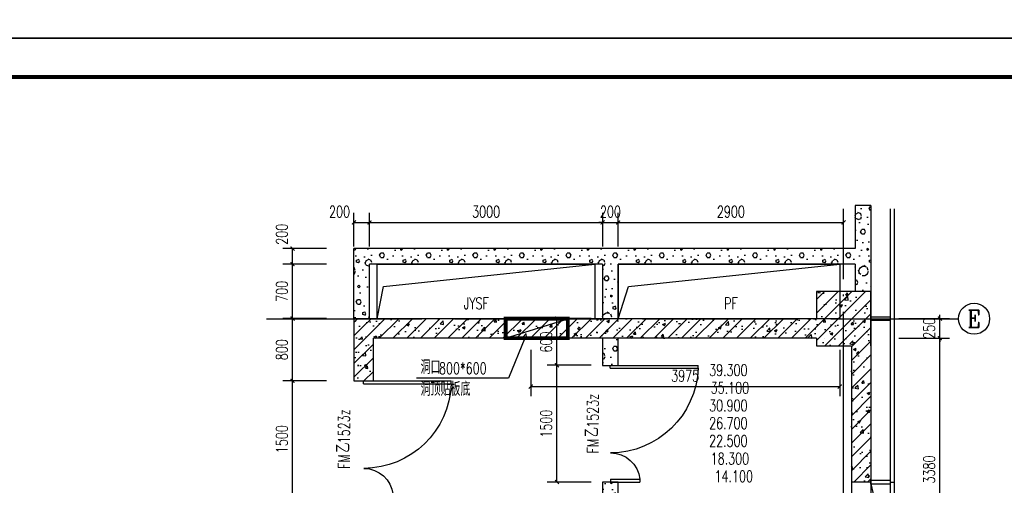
# Model space of a CAD drawing. Extents: x 797781 to 1255204, y 21234 to 1024248.
# Tile 1008 of 1056: x 1160782 to 1173449, y 671016 to 677001. Entities that reach past the tile are written whole.
import ezdxf
from ezdxf.enums import TextEntityAlignment as Align

# ---------------------------------------------------------------- set-up
doc = ezdxf.new("R2010")
doc.units = 0
doc.header["$LTSCALE"] = 1000
doc.header["$MEASUREMENT"] = 0
doc.linetypes.add('230303生产综合楼-平面图_t8$0$DOTE', pattern=[2.42, 2, -0.2, 0.02, -0.2])
for name, color, linetype in [('230303生产综合楼-平面图_t8$0$3T_WOOD', 21, 'Continuous'), ('230303生产综合楼-平面图_t8$0$AXIS', 3, 'Continuous'), ('230303生产综合楼-平面图_t8$0$AXIS_TEXT', 7, 'Continuous'), ('230303生产综合楼-平面图_t8$0$COLUMN', 40, 'Continuous'), ('230303生产综合楼-平面图_t8$0$CURTWALL', 4, 'Continuous'), ('230303生产综合楼-平面图_t8$0$DIM_LEAD', 3, 'Continuous'), ('230303生产综合楼-平面图_t8$0$DOOR_FIRE', 4, 'Continuous'), ('230303生产综合楼-平面图_t8$0$DOOR_FIRE_TEXT', 7, 'Continuous'), ('230303生产综合楼-平面图_t8$0$DOTE', 1, '230303生产综合楼-平面图_t8$0$DOTE'), ('230303生产综合楼-平面图_t8$0$PUB_DIM', 3, 'Continuous'), ('230303生产综合楼-平面图_t8$0$PUB_HATCH', 8, 'Continuous'), ('230303生产综合楼-平面图_t8$0$PUB_TEXT', 7, 'Continuous'), ('230303生产综合楼-平面图_t8$0$STAIR', 2, 'Continuous'), ('230303生产综合楼-平面图_t8$0$WALL', 40, 'Continuous'), ('230303生产综合楼-平面图_t8$0$条件', 7, 'Continuous'), ('230303生产综合楼-平面图_t8$0$板洞', 6, 'Continuous'), ('230303生产综合楼-平面图_t8$0$通风', 7, 'Continuous'), ('AXIS_TEXT', 7, 'Continuous'), ('PUB_TITLE', 4, 'Continuous')]:
    doc.layers.add(name, color=color, linetype=linetype)
doc.styles.add('230303生产综合楼-平面图_t8$0$_TCH_AXIS', font='COMPLEX', dxfattribs={"bigfont": 'GBCBIG'})
doc.styles.add('230303生产综合楼-平面图_t8$0$_TCH_DIM', font='SIMPLEX', dxfattribs={"bigfont": 'GBCBIG'})
doc.styles.add('230303生产综合楼-平面图_T8$0$_TCH_DIM_T3', font='SIMPLEX', dxfattribs={"width": 0.705882, "bigfont": 'GBCBIG'})
doc.styles.add('230303生产综合楼-平面图_t8$0$_TCH_WINDOW', font='SIMPLEX', dxfattribs={"height": 3.5, "bigfont": 'GBCBIG'})
doc.styles.add('COMPLEX', font='COMPLEX')
doc.dimstyles.new('230303生产综合楼-平面图_T8$0$_TCH_ARCH&&50', dxfattribs={"dimtxt": 148.75, "dimasz": 50, "dimexe": 125, "dimexo": 150, "dimgap": 63.125, "dimtad": 1, "dimdec": 0, "dimzin": 0, "dimdsep": 46, "dimtxsty": '230303生产综合楼-平面图_T8$0$_TCH_DIM_T3', "dimblk": '230303生产综合楼-平面图_t8$0$_ArchTick', "dimcen": 0.09, "dimclrt": 7, "dimazin": 2, "dimtfac": 1, "dimtdec": 0, "dimtix": 1, "dimtmove": 2, "dimatfit": 3, "dimfxl": 1, "dimtolj": 1, "dimtzin": 0, "dimarcsym": 0})
pattern_1 = [(0, (177, -183), (300, 600), [0, -600]), (0, (-174, -264), (300, 600), [0, -600]), (0, (21, -270), (300, 600), [0, -600]), (0, (234, -93), (300, 600), [0, -600]), (0, (-15, -300), (300, 600), [0, -600]), (0, (294, 285), (300, 600), [0, -600]), (0, (111, 237), (300, 600), [0, -600]), (0, (207, 162), (300, 600), [0, -600]), (0, (-282, 150), (300, 600), [0, -600]), (0, (12, 123), (300, 600), [0, -600]), (0, (-102, -30), (300, 600), [0, -600]), (0, (-96, -255), (300, 600), [0, -600]), (0, (129, -279), (300, 600), [0, -600]), (0, (294, -15), (300, 600), [0, -600]), (0, (-267, -108), (300, 600), [0, -600]), (0, (-216, -6), (300, 600), [0, -600]), (0, (18, -48), (300, 600), [0, -600]), (0, (-66, -135), (300, 600), [0, -600]), (0, (-114, 63), (300, 600), [0, -600]), (0, (-39, 288), (300, 600), [0, -600]), (0, (-243, -234), (300, 600), [0, -600]), (0, (87, 165), (300, 600), [0, -600]), (0, (-192, 174), (300, 600), [0, -600]), (0, (-240, 252), (300, 600), [0, -600]), (130.601294, (257.143, 97.143), (-1499.9999834, 1800.0000079), [26.34155, -11037.111]), (18.434949, (214.29, 108.57), (1499.9999945, 599.9999956), [27.10524, -3767.6279]), (90, (214.3, 82.86), (300, 600), [25.71428, -1174.28565]), (161.565051, (240, 74.29), (-1500.0000076, 599.999955), [27.10524, -3767.6279]), (53.130102, (240, 74.29), (300.000001, 600), [28.57143, -2971.4285]), (135, (262.86, -231.43), (-300.000036, 599.99996), [24.24366, -1672.8126]), (45, (228.57, -231.43), (299.999998, 599.999998), [24.24366, -1672.8126]), (135, (245.71, -248.57), (-300.000036, 599.99996), [24.24366, -1672.8126]), (45, (245.71, -248.57), (299.999998, 599.999998), [24.24366, -1672.8126]), (116.56505, (-25.7, 171.43), (-5e-05, 1199.99997), [31.94383, -638.8765]), (180, (-40, 200), (-300, 600), [34.28572, -565.71425]), (63.43495, (-88.57, 171.43), (3e-06, 1200), [31.94383, -638.8765]), (116.56505, (-74.3, 142.86), (-5e-05, 1199.99997), [31.94383, -638.8765]), (0, (-74.3, 142.86), (300, 600), [34.28572, -565.71425]), (63.43495, (-40, 142.86), (3e-06, 1200), [31.94383, -638.8765]), (107.102728, (200, -31.429), (-899.9999656, 3000.00000484), [38.86135, -16282.9025]), (143.972626, (188.57, 5.714), (-5699.9999277, 4199.9999952), [38.86135, -8122.02]), (180, (157.14, 28.6), (-300, 600), [37.14286, -562.8571]), (36.0273733, (88.57, 5.714), (5699.9999579, 4199.9999547), [38.86135, -8122.02]), (71.565051, (77.14, -28.57), (900.0000046, 2999.999995), [36.14032, -3758.5928]), (107.102728, (88.571, -65.714), (-899.9999656, 3000.00000484), [38.86135, -16282.9025]), (143.972626, (120, -88.57), (-5699.9999277, 4199.9999952), [38.86135, -8122.02]), (0, (120, -88.6), (300, 600), [37.14286, -562.8571]), (36.0273733, (157.143, -88.57), (5699.9999579, 4199.9999547), [38.86135, -8122.02]), (71.565051, (188.57, -65.71), (900.0000046, 2999.999995), [36.14032, -3758.5928]), (150.255118, (205.714, 248.57), (-900.000002, 599.9999926), [23.03502, -4814.3196]), (90, (185.7, 237.14), (300, 600), [22.85714, -1177.14275]), (29.744881, (185.714, 237.14), (900.0000005, 599.999997), [23.03502, -4814.3196]), (116.56505, (65.7, -177.14), (-5e-05, 1199.99997), [31.94383, -638.8765]), (168.690067, (51.43, -148.57), (-2700.000002, 599.999985), [29.13725, -6089.6855]), (41.185925, (0, -162.857), (7499.99995456, 6599.9999423), [30.37184, -12725.802]), (90, (0, -191.43), (300, 600), [28.57143, -1171.4285]), (138.814074, (22.857, -211.429), (-7499.9998667, 6600.00004204), [30.37184, -12725.802]), (16.6992442, (22.857, -211.429), (9899.9999255, 2999.9999686), [29.82945, -12498.5375]), (60.945396, (51.43, -202.857), (299.9999992, 599.9999947), [29.41609, -12325.3395]), (109.983106, (-185.714, 74.286), (-1500.00000565, 4199.9999889), [33.442, -14012.1975]), (155.556045, (-197.143, 105.714), (-3900.00001487, 1799.9999626), [34.52299, -14465.1315]), (24.4439547, (-260, 105.714), (3900.00000195, 1799.99999134), [34.52299, -14465.1315]), (70.0168934, (-271.429, 74.286), (1500.0000045, 4199.9999896), [33.442, -14012.1975]), (109.983106, (-260, 42.857), (-1500.00000565, 4199.9999889), [33.442, -14012.1975]), (160.016893, (-228.57, 31.43), (-1500.0000009, 599.9999727), [33.442, -6989.3775]), (19.9831065, (-228.57, 31.43), (1499.9999918, 599.999999), [33.442, -6989.3775]), (70.0168934, (-197.143, 42.857), (1500.0000045, 4199.9999896), [33.442, -14012.1975]), (122.005383, (37.14, 20), (-300.0000403, 599.9999694), [26.95423, -5633.434]), (18.434949, (-2.86, 34.29), (1499.9999945, 599.9999956), [27.10524, -3767.6279]), (90, (-2.86, 8.57), (300, 600), [25.71428, -1174.28565]), (161.565051, (22.86, 0), (-1500.0000076, 599.999955), [27.10524, -3767.6279]), (54.4623222, (22.857, 0), (2099.999997, 2999.9999955), [24.57807, -10298.2115]), (116.56505, (-137.14, -125.7), (-5e-05, 1199.99997), [31.94383, -638.8765]), (180, (-151.4, -97.14), (-300, 600), [31.42857, -568.5714]), (59.0362434, (-200, -125.714), (300.000001, 599.999997), [33.31973, -6963.822]), (120.963756, (-182.857, -154.286), (-300.000041, 599.9999724), [33.31973, -6963.822]), (0, (-182.86, -154.3), (300, 600), [31.42857, -568.5714]), (63.43495, (-151.43, -154.3), (3e-06, 1200), [31.94383, -638.8765])]
pattern_2 = [(45, (0, 0), (-88.388348, 88.388348), []), (50, (0, 0), (358.63009, -31.37607), [37.5, -412.5]), (355, (0, 0), (-69.37567, 376.09607), [30, -330]), (100.4514, (29.9, -2.6), (289.25469, 344.71977), [31.870095, -350.57106]), (46.1842, (0, 100), (533.62052, -82.7595), [56.25, -618.75]), (96.6356, (44.47, 93.1), (467.33135, 487.05894), [47.80514, -525.8565]), (351.1842, (0, 100), (467.33097, 487.0593), [45, -495]), (21, (50, 75), (298.453526, -201.309445), [37.5, -412.5]), (326, (50, 75), (121.65767, 362.57502), [30, -330]), (71.4514, (74.87, 58.22), (420.11131, 161.26525), [31.870095, -350.57106]), (37.5, (0, 0), (6.079928, 166.446927), [0, -326, 0, -335, 0, -331.25]), (7.5, (0, 0), (131.534769, 197.205856), [0, -191, 0, -318.5, 0, -126.25]), (327.5, (-111.5, 0), (266.911218, -11.277436), [0, -125, 0, -390, 0, -517.5]), (317.5, (-161.5, 0), (291.593085, 50.05249), [0, -162.5, 0, -259, 0, -367.5])]

# ---------------------------------------------------------------- blocks, each defined once
blk = doc.blocks.new('230303生产综合楼-平面图_t8$0$212')
at = {"layer": '230303生产综合楼-平面图_t8$0$3T_WOOD'}
for points in [[(593636, -21454), (593586, -21454)], [(593636, -21454), (593586, -21454)], [(593636, -23554), (593586, -23554)], [(593636, -23554), (593586, -23554)], [(593636, -25654), (593586, -25654)], [(593636, -25654), (593586, -25654)], [(593636, -27754), (593586, -27754)], [(593636, -29854), (593586, -29854)], [(593636, -29854), (593586, -29854)]]:
    blk.add_lwpolyline(points, dxfattribs=at)
for points in [[(593636, -21429), (593636, -21479), (593886, -21479), (593886, -21429)], [(593636, -23529), (593636, -23579), (593886, -23579), (593886, -23529)], [(593636, -25629), (593636, -25679), (593886, -25679), (593886, -25629)], [(593636, -27729), (593636, -27779), (593886, -27779), (593886, -27729)], [(593636, -29829), (593636, -29879), (593886, -29879), (593886, -29829)]]:
    blk.add_lwpolyline(points, close=True, dxfattribs=at)
blk = doc.blocks.new('230303生产综合楼-平面图_t8$0$_ArchTick')
at = {"color": 0, "linetype": 'ByBlock', "const_width": 0.3}
blk.add_lwpolyline([(-0.5, -0.5), (0.5, 0.5)], dxfattribs=at)
blk = doc.blocks.new('*D3326')
at = {"layer": '230303生产综合楼-平面图_t8$0$PUB_DIM', "color": 0, "lineweight": -2, "transparency": 16777216}
for p, q in [((1167357, 672758), (1167357, 672160)), ((1171332, 672758), (1171332, 672160)), ((1167357, 672285), (1171332, 672285))]:
    blk.add_line(p, q, dxfattribs=at)
at = {"layer": 'Defpoints', "color": 0, "transparency": 16777216}
for p in [(1167357, 672908), (1171332, 672908), (1171332, 672285)]:
    blk.add_point(p, dxfattribs=at)
at = {"layer": '230303生产综合楼-平面图_t8$0$PUB_DIM', "color": 0, "lineweight": -2, "transparency": 16777216, "xscale": 50, "yscale": 50, "zscale": 50, "rotation": 180}
blk.add_blockref('230303生产综合楼-平面图_t8$0$_ArchTick', (1167357, 672285), dxfattribs=at)
at = {"layer": '230303生产综合楼-平面图_t8$0$PUB_DIM', "color": 0, "lineweight": -2, "transparency": 16777216, "xscale": 50, "yscale": 50, "zscale": 50}
blk.add_blockref('230303生产综合楼-平面图_t8$0$_ArchTick', (1171332, 672285), dxfattribs=at)
at = {"layer": '230303生产综合楼-平面图_t8$0$PUB_DIM', "color": 7, "transparency": 16777216, "insert": (1169344, 672423), "char_height": 148.8, "attachment_point": 5, "style": '230303生产综合楼-平面图_T8$0$_TCH_DIM_T3'}
blk.add_mtext('\\A1;3975', dxfattribs=at)
blk = doc.blocks.new('*D3374')
at = {"layer": '230303生产综合楼-平面图_t8$0$PUB_DIM', "color": 0, "lineweight": -2, "transparency": 16777216}
for p, q in [((1165082, 674086), (1165082, 674519)), ((1165282, 674086), (1165282, 674519)), ((1165082, 674394), (1165282, 674394))]:
    blk.add_line(p, q, dxfattribs=at)
at = {"layer": 'Defpoints', "color": 0, "transparency": 16777216}
for p in [(1165282, 674394), (1165082, 673936), (1165282, 673936)]:
    blk.add_point(p, dxfattribs=at)
at = {"layer": '230303生产综合楼-平面图_t8$0$PUB_DIM', "color": 0, "lineweight": -2, "transparency": 16777216, "xscale": 50, "yscale": 50, "zscale": 50, "rotation": 180}
blk.add_blockref('230303生产综合楼-平面图_t8$0$_ArchTick', (1165082, 674394), dxfattribs=at)
at = {"layer": '230303生产综合楼-平面图_t8$0$PUB_DIM', "color": 0, "lineweight": -2, "transparency": 16777216, "xscale": 50, "yscale": 50, "zscale": 50}
blk.add_blockref('230303生产综合楼-平面图_t8$0$_ArchTick', (1165282, 674394), dxfattribs=at)
at = {"layer": '230303生产综合楼-平面图_t8$0$PUB_DIM', "color": 7, "transparency": 16777216, "insert": (1164897, 674532), "char_height": 148.8, "attachment_point": 5, "style": '230303生产综合楼-平面图_T8$0$_TCH_DIM_T3'}
blk.add_mtext('\\A1;200', dxfattribs=at)
blk = doc.blocks.new('*D3375')
at = {"layer": '230303生产综合楼-平面图_t8$0$PUB_DIM', "color": 0, "lineweight": -2, "transparency": 16777216}
for p, q in [((1165282, 674086), (1165282, 674519)), ((1168282, 674086), (1168282, 674519)), ((1165282, 674394), (1168282, 674394))]:
    blk.add_line(p, q, dxfattribs=at)
at = {"layer": 'Defpoints', "color": 0, "transparency": 16777216}
for p in [(1168282, 674394), (1165282, 673936), (1168282, 673936)]:
    blk.add_point(p, dxfattribs=at)
at = {"layer": '230303生产综合楼-平面图_t8$0$PUB_DIM', "color": 0, "lineweight": -2, "transparency": 16777216, "xscale": 50, "yscale": 50, "zscale": 50, "rotation": 180}
blk.add_blockref('230303生产综合楼-平面图_t8$0$_ArchTick', (1165282, 674394), dxfattribs=at)
at = {"layer": '230303生产综合楼-平面图_t8$0$PUB_DIM', "color": 0, "lineweight": -2, "transparency": 16777216, "xscale": 50, "yscale": 50, "zscale": 50}
blk.add_blockref('230303生产综合楼-平面图_t8$0$_ArchTick', (1168282, 674394), dxfattribs=at)
at = {"layer": '230303生产综合楼-平面图_t8$0$PUB_DIM', "color": 7, "transparency": 16777216, "insert": (1166782, 674532), "char_height": 148.8, "attachment_point": 5, "style": '230303生产综合楼-平面图_T8$0$_TCH_DIM_T3'}
blk.add_mtext('\\A1;3000', dxfattribs=at)
blk = doc.blocks.new('*D3376')
at = {"layer": '230303生产综合楼-平面图_t8$0$PUB_DIM', "color": 0, "lineweight": -2, "transparency": 16777216}
for p, q in [((1168282, 674086), (1168282, 674519)), ((1168482, 674086), (1168482, 674519)), ((1168282, 674394), (1168232, 674394)), ((1168282, 674394), (1168482, 674394)), ((1168482, 674394), (1168532, 674394))]:
    blk.add_line(p, q, dxfattribs=at)
at = {"layer": 'Defpoints', "color": 0, "transparency": 16777216}
for p in [(1168482, 674394), (1168282, 673936), (1168482, 673936)]:
    blk.add_point(p, dxfattribs=at)
at = {"layer": '230303生产综合楼-平面图_t8$0$PUB_DIM', "color": 0, "lineweight": -2, "transparency": 16777216, "xscale": 50, "yscale": 50, "zscale": 50}
blk.add_blockref('230303生产综合楼-平面图_t8$0$_ArchTick', (1168282, 674394), dxfattribs=at)
at = {"layer": '230303生产综合楼-平面图_t8$0$PUB_DIM', "color": 0, "lineweight": -2, "transparency": 16777216, "xscale": 50, "yscale": 50, "zscale": 50, "rotation": 180}
blk.add_blockref('230303生产综合楼-平面图_t8$0$_ArchTick', (1168482, 674394), dxfattribs=at)
at = {"layer": '230303生产综合楼-平面图_t8$0$PUB_DIM', "color": 7, "transparency": 16777216, "insert": (1168382, 674532), "char_height": 148.8, "attachment_point": 5, "style": '230303生产综合楼-平面图_T8$0$_TCH_DIM_T3'}
blk.add_mtext('\\A1;200', dxfattribs=at)
blk = doc.blocks.new('*D3377')
at = {"layer": '230303生产综合楼-平面图_t8$0$PUB_DIM', "color": 0, "lineweight": -2, "transparency": 16777216}
for p, q in [((1168482, 674086), (1168482, 674519)), ((1171382, 674086), (1171382, 674519)), ((1168482, 674394), (1171382, 674394))]:
    blk.add_line(p, q, dxfattribs=at)
at = {"layer": 'Defpoints', "color": 0, "transparency": 16777216}
for p in [(1171382, 674394), (1168482, 673936), (1171382, 673936)]:
    blk.add_point(p, dxfattribs=at)
at = {"layer": '230303生产综合楼-平面图_t8$0$PUB_DIM', "color": 0, "lineweight": -2, "transparency": 16777216, "xscale": 50, "yscale": 50, "zscale": 50, "rotation": 180}
blk.add_blockref('230303生产综合楼-平面图_t8$0$_ArchTick', (1168482, 674394), dxfattribs=at)
at = {"layer": '230303生产综合楼-平面图_t8$0$PUB_DIM', "color": 0, "lineweight": -2, "transparency": 16777216, "xscale": 50, "yscale": 50, "zscale": 50}
blk.add_blockref('230303生产综合楼-平面图_t8$0$_ArchTick', (1171382, 674394), dxfattribs=at)
at = {"layer": '230303生产综合楼-平面图_t8$0$PUB_DIM', "color": 7, "transparency": 16777216, "insert": (1169932, 674532), "char_height": 148.8, "attachment_point": 5, "style": '230303生产综合楼-平面图_T8$0$_TCH_DIM_T3'}
blk.add_mtext('\\A1;2900', dxfattribs=at)
blk = doc.blocks.new('*D3973')
at = {"layer": '230303生产综合楼-平面图_t8$0$PUB_DIM', "color": 0, "lineweight": -2, "transparency": 16777216}
for p, q in [((1168132, 672558), (1167568, 672558)), ((1167693, 671058), (1167693, 672558)), ((1168132, 671058), (1167568, 671058))]:
    blk.add_line(p, q, dxfattribs=at)
at = {"layer": 'Defpoints', "color": 0, "transparency": 16777216}
for p in [(1167693, 672558), (1168282, 672558), (1168282, 671058)]:
    blk.add_point(p, dxfattribs=at)
at = {"layer": '230303生产综合楼-平面图_t8$0$PUB_DIM', "color": 0, "lineweight": -2, "transparency": 16777216, "xscale": 50, "yscale": 50, "zscale": 50}
for p, rotation in [((1167693, 672558), 90), ((1167693, 671058), 270)]:
    blk.add_blockref('230303生产综合楼-平面图_t8$0$_ArchTick', p, dxfattribs=dict(at, rotation=rotation))
at = {"layer": '230303生产综合楼-平面图_t8$0$PUB_DIM', "color": 7, "transparency": 16777216, "insert": (1167555, 671808), "char_height": 148.8, "attachment_point": 5, "rotation": 90, "style": '230303生产综合楼-平面图_T8$0$_TCH_DIM_T3'}
blk.add_mtext('\\A1;1500', dxfattribs=at)
blk = doc.blocks.new('*D3974')
at = {"layer": '230303生产综合楼-平面图_t8$0$PUB_DIM', "color": 0, "lineweight": -2, "transparency": 16777216}
for p, q in [((1168132, 673158), (1167568, 673158)), ((1167693, 672558), (1167693, 673158)), ((1168132, 672558), (1167568, 672558))]:
    blk.add_line(p, q, dxfattribs=at)
at = {"layer": 'Defpoints', "color": 0, "transparency": 16777216}
for p in [(1167693, 673158), (1168282, 673158), (1168282, 672558)]:
    blk.add_point(p, dxfattribs=at)
at = {"layer": '230303生产综合楼-平面图_t8$0$PUB_DIM', "color": 0, "lineweight": -2, "transparency": 16777216, "xscale": 50, "yscale": 50, "zscale": 50}
for p, rotation in [((1167693, 673158), 90), ((1167693, 672558), 270)]:
    blk.add_blockref('230303生产综合楼-平面图_t8$0$_ArchTick', p, dxfattribs=dict(at, rotation=rotation))
at = {"layer": '230303生产综合楼-平面图_t8$0$PUB_DIM', "color": 7, "transparency": 16777216, "insert": (1167555, 672858), "char_height": 148.8, "attachment_point": 5, "rotation": 90, "style": '230303生产综合楼-平面图_T8$0$_TCH_DIM_T3'}
blk.add_mtext('\\A1;600', dxfattribs=at)
blk = doc.blocks.new('*D4040')
at = {"layer": '230303生产综合楼-平面图_t8$0$PUB_DIM', "color": 0, "lineweight": -2, "transparency": 16777216}
for p, q in [((1164731, 672358), (1164167, 672358)), ((1164292, 670858), (1164292, 672358)), ((1164731, 670858), (1164167, 670858))]:
    blk.add_line(p, q, dxfattribs=at)
at = {"layer": 'Defpoints', "color": 0, "transparency": 16777216}
for p in [(1164292, 672358), (1164881, 672358), (1164881, 670858)]:
    blk.add_point(p, dxfattribs=at)
at = {"layer": '230303生产综合楼-平面图_t8$0$PUB_DIM', "color": 0, "lineweight": -2, "transparency": 16777216, "xscale": 50, "yscale": 50, "zscale": 50}
for p, rotation in [((1164292, 672358), 90), ((1164292, 670858), 270)]:
    blk.add_blockref('230303生产综合楼-平面图_t8$0$_ArchTick', p, dxfattribs=dict(at, rotation=rotation))
at = {"layer": '230303生产综合楼-平面图_t8$0$PUB_DIM', "color": 7, "transparency": 16777216, "insert": (1164154, 671608), "char_height": 148.8, "attachment_point": 5, "rotation": 90, "style": '230303生产综合楼-平面图_T8$0$_TCH_DIM_T3'}
blk.add_mtext('\\A1;1500', dxfattribs=at)
blk = doc.blocks.new('*D4041')
at = {"layer": '230303生产综合楼-平面图_t8$0$PUB_DIM', "color": 0, "lineweight": -2, "transparency": 16777216}
for p, q in [((1164731, 673158), (1164167, 673158)), ((1164292, 672358), (1164292, 673158)), ((1164731, 672358), (1164167, 672358))]:
    blk.add_line(p, q, dxfattribs=at)
at = {"layer": 'Defpoints', "color": 0, "transparency": 16777216}
for p in [(1164292, 673158), (1164881, 673158), (1164881, 672358)]:
    blk.add_point(p, dxfattribs=at)
at = {"layer": '230303生产综合楼-平面图_t8$0$PUB_DIM', "color": 0, "lineweight": -2, "transparency": 16777216, "xscale": 50, "yscale": 50, "zscale": 50}
for p, rotation in [((1164292, 673158), 90), ((1164292, 672358), 270)]:
    blk.add_blockref('230303生产综合楼-平面图_t8$0$_ArchTick', p, dxfattribs=dict(at, rotation=rotation))
at = {"layer": '230303生产综合楼-平面图_t8$0$PUB_DIM', "color": 7, "transparency": 16777216, "insert": (1164154, 672758), "char_height": 148.8, "attachment_point": 5, "rotation": 90, "style": '230303生产综合楼-平面图_T8$0$_TCH_DIM_T3'}
blk.add_mtext('\\A1;800', dxfattribs=at)
blk = doc.blocks.new('*D4042')
at = {"layer": '230303生产综合楼-平面图_t8$0$PUB_DIM', "color": 0, "lineweight": -2, "transparency": 16777216}
for p, q in [((1164731, 673858), (1164167, 673858)), ((1164292, 673158), (1164292, 673858)), ((1164731, 673158), (1164167, 673158))]:
    blk.add_line(p, q, dxfattribs=at)
at = {"layer": 'Defpoints', "color": 0, "transparency": 16777216}
for p in [(1164292, 673858), (1164881, 673858), (1164881, 673158)]:
    blk.add_point(p, dxfattribs=at)
at = {"layer": '230303生产综合楼-平面图_t8$0$PUB_DIM', "color": 0, "lineweight": -2, "transparency": 16777216, "xscale": 50, "yscale": 50, "zscale": 50}
for p, rotation in [((1164292, 673858), 90), ((1164292, 673158), 270)]:
    blk.add_blockref('230303生产综合楼-平面图_t8$0$_ArchTick', p, dxfattribs=dict(at, rotation=rotation))
at = {"layer": '230303生产综合楼-平面图_t8$0$PUB_DIM', "color": 7, "transparency": 16777216, "insert": (1164154, 673508), "char_height": 148.8, "attachment_point": 5, "rotation": 90, "style": '230303生产综合楼-平面图_T8$0$_TCH_DIM_T3'}
blk.add_mtext('\\A1;700', dxfattribs=at)
blk = doc.blocks.new('*D4043')
at = {"layer": '230303生产综合楼-平面图_t8$0$PUB_DIM', "color": 0, "lineweight": -2, "transparency": 16777216}
for p, q in [((1164731, 674058), (1164167, 674058)), ((1164292, 673858), (1164292, 674058)), ((1164731, 673858), (1164167, 673858))]:
    blk.add_line(p, q, dxfattribs=at)
at = {"layer": 'Defpoints', "color": 0, "transparency": 16777216}
for p in [(1164292, 674058), (1164881, 674058), (1164881, 673858)]:
    blk.add_point(p, dxfattribs=at)
at = {"layer": '230303生产综合楼-平面图_t8$0$PUB_DIM', "color": 0, "lineweight": -2, "transparency": 16777216, "xscale": 50, "yscale": 50, "zscale": 50}
for p, rotation in [((1164292, 674058), 90), ((1164292, 673858), 270)]:
    blk.add_blockref('230303生产综合楼-平面图_t8$0$_ArchTick', p, dxfattribs=dict(at, rotation=rotation))
at = {"layer": '230303生产综合楼-平面图_t8$0$PUB_DIM', "color": 7, "transparency": 16777216, "insert": (1164154, 674243), "char_height": 148.8, "attachment_point": 5, "rotation": 90, "style": '230303生产综合楼-平面图_T8$0$_TCH_DIM_T3'}
blk.add_mtext('\\A1;200', dxfattribs=at)
blk = doc.blocks.new('*D4044')
at = {"layer": '230303生产综合楼-平面图_t8$0$AXIS', "color": 0, "lineweight": -2, "transparency": 16777216}
for p, q in [((1172092, 673158), (1172745, 673158)), ((1172620, 673158), (1172620, 673208)), ((1172620, 672908), (1172620, 673158)), ((1172092, 672908), (1172745, 672908)), ((1172620, 672908), (1172620, 672858))]:
    blk.add_line(p, q, dxfattribs=at)
at = {"layer": 'Defpoints', "color": 0, "transparency": 16777216}
for p in [(1171942, 673158), (1172620, 673158), (1171942, 672908)]:
    blk.add_point(p, dxfattribs=at)
at = {"layer": '230303生产综合楼-平面图_t8$0$AXIS', "color": 0, "lineweight": -2, "transparency": 16777216, "xscale": 50, "yscale": 50, "zscale": 50}
for p, rotation in [((1172620, 673158), 270), ((1172620, 672908), 90)]:
    blk.add_blockref('230303生产综合楼-平面图_t8$0$_ArchTick', p, dxfattribs=dict(at, rotation=rotation))
at = {"layer": '230303生产综合楼-平面图_t8$0$AXIS', "color": 7, "transparency": 16777216, "insert": (1172483, 673033), "char_height": 148.8, "attachment_point": 5, "rotation": 90, "style": '230303生产综合楼-平面图_T8$0$_TCH_DIM_T3'}
blk.add_mtext('\\A1;250', dxfattribs=at)
blk = doc.blocks.new('*D4045')
at = {"layer": '230303生产综合楼-平面图_t8$0$AXIS', "color": 0, "lineweight": -2, "transparency": 16777216}
for p, q in [((1172092, 672908), (1172745, 672908)), ((1172620, 669528), (1172620, 672908)), ((1172092, 669528), (1172745, 669528))]:
    blk.add_line(p, q, dxfattribs=at)
at = {"layer": 'Defpoints', "color": 0, "transparency": 16777216}
for p in [(1171942, 672908), (1172620, 672908), (1171942, 669528)]:
    blk.add_point(p, dxfattribs=at)
at = {"layer": '230303生产综合楼-平面图_t8$0$AXIS', "color": 0, "lineweight": -2, "transparency": 16777216, "xscale": 50, "yscale": 50, "zscale": 50}
for p, rotation in [((1172620, 672908), 90), ((1172620, 669528), 270)]:
    blk.add_blockref('230303生产综合楼-平面图_t8$0$_ArchTick', p, dxfattribs=dict(at, rotation=rotation))
at = {"layer": '230303生产综合楼-平面图_t8$0$AXIS', "color": 7, "transparency": 16777216, "insert": (1172483, 671218), "char_height": 148.8, "attachment_point": 5, "rotation": 90, "style": '230303生产综合楼-平面图_T8$0$_TCH_DIM_T3'}
blk.add_mtext('\\A1;3380', dxfattribs=at)
blk = doc.blocks.new('_AXISO')
blk.add_circle((0, 0), 0.5)
at = {"layer": 'AXIS_TEXT', "style": 'COMPLEX', "width": 1.041667}
blk.add_attdef('A', text='', height=0.56, dxfattribs=at).set_placement((-0.25, -0.28), (0.25, -0.28), align=Align.FIT)
blk = doc.blocks.new('230303生产综合楼-平面图_t8$0$$DorLib2D$00000225')
at = {"color": 0}
for p, q in [((0.475, -0.0014), (0.475, 0.7521)), ((0.475, 0.7521), (0.5, 0.7521)), ((0.5, -0.0014), (0.5, 0.7521)), ((-0.5, 0), (-0.5, 0.252)), ((-0.475, 0.252), (-0.5, 0.252)), ((-0.475, 0), (-0.475, 0.252)), ((-0.475, 0), (-0.5, 0)), ((0.475, -0.0014), (0.5, -0.0014))]:
    blk.add_line(p, q, dxfattribs=at)
for centre, radius, start, end in [((0.5046, -0.0019), 0.7546, 92.24927, 179.72377), ((-0.5008, 0.0026), 0.2508, 359.78987, 84.09744)]:
    blk.add_arc(centre, radius, start, end, dxfattribs=at)

msp = doc.modelspace()

# ---------------------------------------------------------------- hatches: boundary and pattern name
at = {"layer": '230303生产综合楼-平面图_t8$0$PUB_HATCH'}
h = msp.add_hatch(dxfattribs=at)
h.set_pattern_fill('加气混凝土', color=256, scale=50, style=0)
h.set_pattern_definition(pattern_1)
h.paths.add_polyline_path([(1171531.8, 674611.4), (1171531.8, 674057.7), (1171598.5, 673957.7), (1171731.8, 673957.7), (1171731.8, 674611.4)])
h = msp.add_hatch(dxfattribs=at)
h.set_pattern_fill('加气混凝土', color=256, scale=50, style=0)
h.set_pattern_definition(pattern_1)
h.paths.add_polyline_path([(1168381.8, 673924.4), (1168381.8, 674057.7), (1165081.8, 674057.7), (1165281.8, 673857.7), (1168281.8, 673857.7)])
h = msp.add_hatch(dxfattribs=at)
h.set_pattern_fill('加气混凝土', color=256, scale=50, style=0)
h.set_pattern_definition(pattern_1)
h.paths.add_polyline_path([(1165081.8, 673157.7), (1165281.8, 673157.7), (1165281.8, 673857.7), (1165081.8, 674057.7)])
h = msp.add_hatch(dxfattribs=at)
h.set_pattern_fill('加气混凝土', color=256, scale=50, style=0)
h.set_pattern_definition(pattern_1)
h.paths.add_polyline_path([(1171598.5, 673957.7), (1171531.8, 674057.7), (1168381.8, 674057.7), (1168381.8, 673924.4), (1168481.8, 673857.7), (1171531.8, 673857.7)])
h = msp.add_hatch(dxfattribs=at)
h.set_pattern_fill('加气混凝土', color=256, scale=50, style=0)
h.set_pattern_definition(pattern_1)
h.paths.add_polyline_path([(1168381.8, 673924.4), (1168281.8, 673857.7), (1168281.8, 673157.7), (1168481.8, 673157.7), (1168481.8, 673857.7)])
h = msp.add_hatch(dxfattribs=at)
h.set_pattern_fill('加气混凝土', color=256, scale=50, style=0)
h.set_pattern_definition(pattern_1)
h.paths.add_polyline_path([(1171531.8, 673507.7), (1171731.8, 673507.7), (1171731.8, 673957.7), (1171598.5, 673957.7), (1171531.8, 673857.7)])
h = msp.add_hatch(dxfattribs=at)
h.set_pattern_fill('钢筋混凝土', color=256, scale=50, style=0)
h.set_pattern_definition(pattern_2)
h.paths.add_polyline_path([(1171031.8, 673507.7), (1171031.8, 672807.7), (1171731.8, 672807.7), (1171731.8, 673507.7)])
h = msp.add_hatch(dxfattribs=at)
h.set_pattern_fill('钢筋混凝土', color=256, scale=50, style=0)
h.set_pattern_definition(pattern_2)
h.paths.add_polyline_path([(1168381.8, 672907.7), (1168381.8, 673157.7), (1165081.8, 673157.7), (1165331.8, 672907.7)])
h = msp.add_hatch(dxfattribs=at)
h.set_pattern_fill('钢筋混凝土', color=256, scale=50, style=0)
h.set_pattern_definition(pattern_2)
h.paths.add_polyline_path([(1165081.8, 673157.7), (1165081.8, 672357.7), (1165331.8, 672357.7), (1165331.8, 672907.7)])
h = msp.add_hatch(dxfattribs=at)
h.set_pattern_fill('钢筋混凝土', color=256, scale=50, style=0)
h.set_pattern_definition(pattern_2)
h.paths.add_polyline_path([(1171031.8, 672907.7), (1171031.8, 673157.7), (1168381.8, 673157.7), (1168381.8, 672907.7)])
h = msp.add_hatch(dxfattribs=at)
h.set_pattern_fill('加气混凝土', color=256, scale=50, style=0)
h.set_pattern_definition(pattern_1)
h.paths.add_polyline_path([(1168281.8, 672907.7), (1168281.8, 672557.7), (1168481.8, 672557.7), (1168481.8, 672907.7)])
h = msp.add_hatch(dxfattribs=at)
h.set_pattern_fill('钢筋混凝土', color=256, scale=50, style=0)
h.set_pattern_definition(pattern_2)
h.paths.add_polyline_path([(1171731.8, 672907.7), (1171731.8, 672807.7), (1171481.8, 672807.7), (1171481.8, 671057.7), (1171731.8, 671057.7)])
h = msp.add_hatch(dxfattribs=at)
h.set_pattern_fill('加气混凝土', color=256, scale=50, style=0)
h.set_pattern_definition(pattern_1)
h.paths.add_polyline_path([(1168481.8, 669107.7), (1168481.8, 671057.7), (1168281.8, 671057.7), (1168281.8, 669207.7), (1168348.5, 669107.7)])

# ---------------------------------------------------------------- linework, layer by layer
msp.add_lwpolyline([(1171481.8, 671057.7), (1171481.8, 668957.7)])
at = {"layer": '230303生产综合楼-平面图_t8$0$AXIS'}
msp.add_line((1171831.8, 673157.7), (1172860.7, 673157.7), dxfattribs=at)
at = {"layer": '230303生产综合楼-平面图_t8$0$COLUMN'}
for p, q in [((1171031.8, 673507.7), (1171031.8, 673157.7)), ((1171731.8, 673507.7), (1171031.8, 673507.7)), ((1171731.8, 672807.7), (1171731.8, 673507.7)), ((1171731.8, 673507.7), (1171731.8, 673507.7)), ((1171031.8, 672907.7), (1171031.8, 672807.7)), ((1171031.8, 672807.7), (1171481.8, 672807.7))]:
    msp.add_line(p, q, dxfattribs=at)
at = {"layer": '230303生产综合楼-平面图_t8$0$CURTWALL'}
for points in [[(1171731.8, 674571.6), (1171731.8, 663986.7)], [(1171981.8, 674571.6), (1171981.8, 663986.7)], [(1172031.8, 674571.6), (1172031.8, 663986.7)], [(1171731.8, 671032.7), (1171981.8, 669968.6), (1171731.8, 668982.7)]]:
    msp.add_lwpolyline(points, dxfattribs=at)
at = {"layer": '230303生产综合楼-平面图_t8$0$DIM_LEAD'}
for p, q in [((1167279.9, 672907.7), (1167069.3, 672392.5)), ((1167279.9, 672907.7), (1167069.3, 672392.5)), ((1167069.3, 672392.5), (1165886.1, 672392.5))]:
    msp.add_line(p, q, dxfattribs=at)
at = {"layer": '230303生产综合楼-平面图_t8$0$DOTE'}
for p, q in [((1171381.8, 663986.7), (1171381.8, 674571.6)), ((1163956, 673157.7), (1172381.8, 673157.7))]:
    msp.add_line(p, q, dxfattribs=at)
at = {"layer": '230303生产综合楼-平面图_t8$0$STAIR'}
msp.add_line((1171381.8, 665107.7), (1171381.8, 672807.7), dxfattribs=at)
at = {"layer": '230303生产综合楼-平面图_t8$0$WALL'}
for p, q in [((1171531.8, 674611.4), (1171531.8, 674057.7)), ((1171731.8, 674611.4), (1171531.8, 674611.4)), ((1171731.8, 674611.4), (1171731.8, 673957.7)), ((1168381.8, 674057.7), (1165081.8, 674057.7)), ((1165081.8, 673157.7), (1165081.8, 674057.7)), ((1171531.8, 674057.7), (1168381.8, 674057.7)), ((1171731.8, 673957.7), (1171731.8, 673507.7)), ((1168281.8, 673857.7), (1165281.8, 673857.7)), ((1165281.8, 673157.7), (1165281.8, 673857.7)), ((1168281.8, 673857.7), (1168281.8, 673157.7)), ((1171531.8, 673857.7), (1168481.8, 673857.7)), ((1168481.8, 673857.7), (1168481.8, 673157.7)), ((1171531.8, 673857.7), (1171531.8, 673507.7)), ((1168381.8, 673157.7), (1165081.8, 673157.7)), ((1165081.8, 673157.7), (1165081.8, 672357.7)), ((1171031.8, 673157.7), (1168381.8, 673157.7)), ((1168381.8, 672907.7), (1165331.8, 672907.7)), ((1165331.8, 672357.7), (1165331.8, 672907.7)), ((1168281.8, 672907.7), (1168281.8, 672557.7)), ((1171031.8, 672907.7), (1168381.8, 672907.7)), ((1168481.8, 672557.7), (1168481.8, 672907.7)), ((1171131.8, 672907.7), (1171131.8, 672907.7)), ((1171381.8, 672907.7), (1171381.8, 672907.7)), ((1171631.8, 672907.7), (1171631.8, 672907.7)), ((1171481.8, 672807.7), (1171481.8, 671057.7)), ((1171731.8, 672807.7), (1171731.8, 671057.7)), ((1168281.8, 672557.7), (1168481.8, 672557.7)), ((1165081.8, 672357.7), (1165331.8, 672357.7)), ((1168481.8, 671057.7), (1168281.8, 671057.7)), ((1168281.8, 671057.7), (1168281.8, 669207.7)), ((1168481.8, 669107.7), (1168481.8, 671057.7)), ((1171731.8, 671057.7), (1171481.8, 671057.7))]:
    msp.add_line(p, q, dxfattribs=at)
at = {"layer": '230303生产综合楼-平面图_t8$0$条件', "color": 1}
msp.add_lwpolyline([(1167033.5, 672907.7), (1167831.8, 673157.7)], dxfattribs=at)
at = {"layer": '230303生产综合楼-平面图_t8$0$板洞'}
for points in [[(1165381.8, 673157.7), (1165463.9, 673573.2), (1168181.8, 673857.7)], [(1168481.8, 673157.7), (1168613.9, 673573.2), (1171331.8, 673857.7)]]:
    msp.add_lwpolyline(points, dxfattribs=at)
for points in [[(1168181.8, 673157.7), (1165381.8, 673157.7), (1165381.8, 673857.7), (1168181.8, 673857.7)], [(1171331.8, 673157.7), (1168481.8, 673157.7), (1168481.8, 673857.7), (1171331.8, 673857.7)]]:
    msp.add_lwpolyline(points, close=True, dxfattribs=at)
at = {"layer": '230303生产综合楼-平面图_t8$0$通风', "color": 1, "const_width": 50}
msp.add_lwpolyline([(1167033.5, 672907.7), (1167033.5, 673157.7), (1167833.5, 673157.7), (1167833.5, 672907.7), (1167033.5, 672907.7)], dxfattribs=at)
at = {"layer": 'PUB_TITLE'}
for points in [[(1146159.4, 676763.1), (1175859.4, 676763.1), (1175859.4, 718813.1), (1146159.4, 718813.1)], [(1146159.4, 647063.1), (1188209.4, 647063.1), (1188209.4, 676763.1), (1146159.4, 676763.1)]]:
    msp.add_lwpolyline(points, close=True, dxfattribs=at)
at = {"layer": 'PUB_TITLE', "const_width": 50}
msp.add_lwpolyline([(1147409.4, 647563.1), (1187709.4, 647563.1), (1187709.4, 676263.1), (1147409.4, 676263.1)], close=True, dxfattribs=at)

# ---------------------------------------------------------------- block references
at = {"xscale": -1}
msp.add_blockref('230303生产综合楼-平面图_t8$0$212', (1765618.2, 694611.5), dxfattribs=at)
at = {"layer": '230303生产综合楼-平面图_t8$0$AXIS'}
ref = msp.add_blockref('_AXISO', (1173060.7, 673157.7), dxfattribs=dict(at, xscale=400, yscale=400, zscale=400))
ref.add_attrib('A', 'E', dxfattribs={"layer": '230303生产综合楼-平面图_t8$0$AXIS_TEXT', "ltscale": 2, "height": 222.7, "style": '230303生产综合楼-平面图_t8$0$_TCH_AXIS'}).set_placement((1172975.9, 673046.3), (1173145.5, 673046.3), align=Align.FIT)
at = {"layer": '230303生产综合楼-平面图_t8$0$DOOR_FIRE', "xscale": -1500, "yscale": 1500}
for p, zscale, rotation in [((1168381.8, 671807.7), 200, 270.0000000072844), ((1165206.8, 671607.7), 250, 269.9999999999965)]:
    msp.add_blockref('230303生产综合楼-平面图_t8$0$$DorLib2D$00000225', p, dxfattribs=dict(at, zscale=zscale, rotation=rotation))

# ---------------------------------------------------------------- texts
at = {"layer": '230303生产综合楼-平面图_t8$0$DOOR_FIRE_TEXT', "style": '230303生产综合楼-平面图_t8$0$_TCH_WINDOW', "width": 0.705882}
for s, p in [('1523z', (1168229.4, 671754.8)), ('1523z', (1165029.4, 671554.8)), ('FM', (1168229.4, 671425.6)), ('FM', (1165029.4, 671225.6))]:
    msp.add_text(s, height=148.75, rotation=90, dxfattribs=at).set_placement(p)
at = {"layer": '230303生产综合楼-平面图_t8$0$DOOR_FIRE_TEXT', "style": '230303生产综合楼-平面图_t8$0$_TCH_WINDOW'}
for p in [(1168229.4, 671635.6), (1165029.4, 671435.6)]:
    msp.add_text('乙', height=178.7, rotation=90, dxfattribs=at).set_placement(p)
at = {"layer": '230303生产综合楼-平面图_t8$0$PUB_TEXT', "style": '230303生产综合楼-平面图_t8$0$_TCH_DIM', "width": 0.705882}
for s, p in [('JYSF', (1166493.6, 673279.7)), ('PF', (1169844.2, 673279.7)), ('800*600', (1166176.9, 672445)), ('39.300', (1169651.4, 672422)), ('35.100', (1169671.4, 672194.5)), ('30.900', (1169651.4, 671967)), ('26.700', (1169651.4, 671739.5)), ('22.500', (1169651.4, 671512)), ('18.300', (1169671.4, 671284.5)), ('14.100', (1169721.4, 671057))]:
    msp.add_text(s, height=148.75, dxfattribs=at).set_placement(p)
at = {"layer": '230303生产综合楼-平面图_t8$0$PUB_TEXT', "style": '230303生产综合楼-平面图_t8$0$_TCH_DIM'}
for s, p in [('洞口', (1165938.6, 672445)), ('洞顶贴板底', (1165938.6, 672165))]:
    msp.add_text(s, height=178.72, dxfattribs=at).set_placement(p)

# ---------------------------------------------------------------- dimensions: what is measured, and where the dimension line sits
at = {"layer": '230303生产综合楼-平面图_t8$0$AXIS'}
for p1, p2, picture, middle in [((1171941.6, 672907.7), (1171941.6, 673157.7), '*D4044', (1172482.9, 673032.7)), ((1171941.6, 669527.7), (1171941.6, 672907.7), '*D4045', (1172482.9, 671217.7))]:
    dim = msp.add_aligned_dim(p1=p1, p2=p2, distance=-678.9, dimstyle='230303生产综合楼-平面图_T8$0$_TCH_ARCH&&50', dxfattribs=at)
    dim.commit()
    dim.dimension.update_dxf_attribs({"geometry": picture, "text_midpoint": middle})
at = {"layer": '230303生产综合楼-平面图_t8$0$PUB_DIM'}
for base, p1, p2, angle, picture, middle in [((1165281.8, 674394.2), (1165081.8, 673935.8), (1165281.8, 673935.8), 0, '*D3374', (1164896.8, 674531.7)), ((1164291.9, 674057.7), (1164880.8, 673857.7), (1164880.8, 674057.7), 90, '*D4043', (1164154.4, 674242.7))]:
    dim = msp.add_linear_dim(base=base, p1=p1, p2=p2, angle=angle, dimstyle='230303生产综合楼-平面图_T8$0$_TCH_ARCH&&50', dxfattribs=at)
    dim.commit()
    dim.dimension.update_dxf_attribs({"geometry": picture, "text_midpoint": middle, "dimtype": 161})
for p1, p2, distance, picture, middle in [((1165281.8, 673935.8), (1168281.8, 673935.8), 458.5, '*D3375', (1166781.8, 674531.7)), ((1168281.8, 673935.8), (1168481.8, 673935.8), 458.5, '*D3376', (1168381.8, 674531.7)), ((1168481.8, 673935.8), (1171381.8, 673935.8), 458.5, '*D3377', (1169931.8, 674531.7)), ((1164880.8, 673157.7), (1164880.8, 673857.7), 588.9, '*D4042', (1164154.4, 673507.7)), ((1164880.8, 672357.7), (1164880.8, 673157.7), 588.9, '*D4041', (1164154.4, 672757.7)), ((1168281.8, 672557.7), (1168281.8, 673157.7), 588.9, '*D3974', (1167555.4, 672857.7)), ((1167356.8, 672907.7), (1171331.8, 672907.7), -622.6, '*D3326', (1169344.3, 672422.6)), ((1168281.8, 671057.7), (1168281.8, 672557.7), 588.9, '*D3973', (1167555.4, 671807.7)), ((1164880.8, 670857.7), (1164880.8, 672357.7), 588.9, '*D4040', (1164154.4, 671607.7))]:
    dim = msp.add_aligned_dim(p1=p1, p2=p2, distance=distance, dimstyle='230303生产综合楼-平面图_T8$0$_TCH_ARCH&&50', dxfattribs=at)
    dim.commit()
    dim.dimension.update_dxf_attribs({"geometry": picture, "text_midpoint": middle})

doc.saveas('drawing.dxf')
